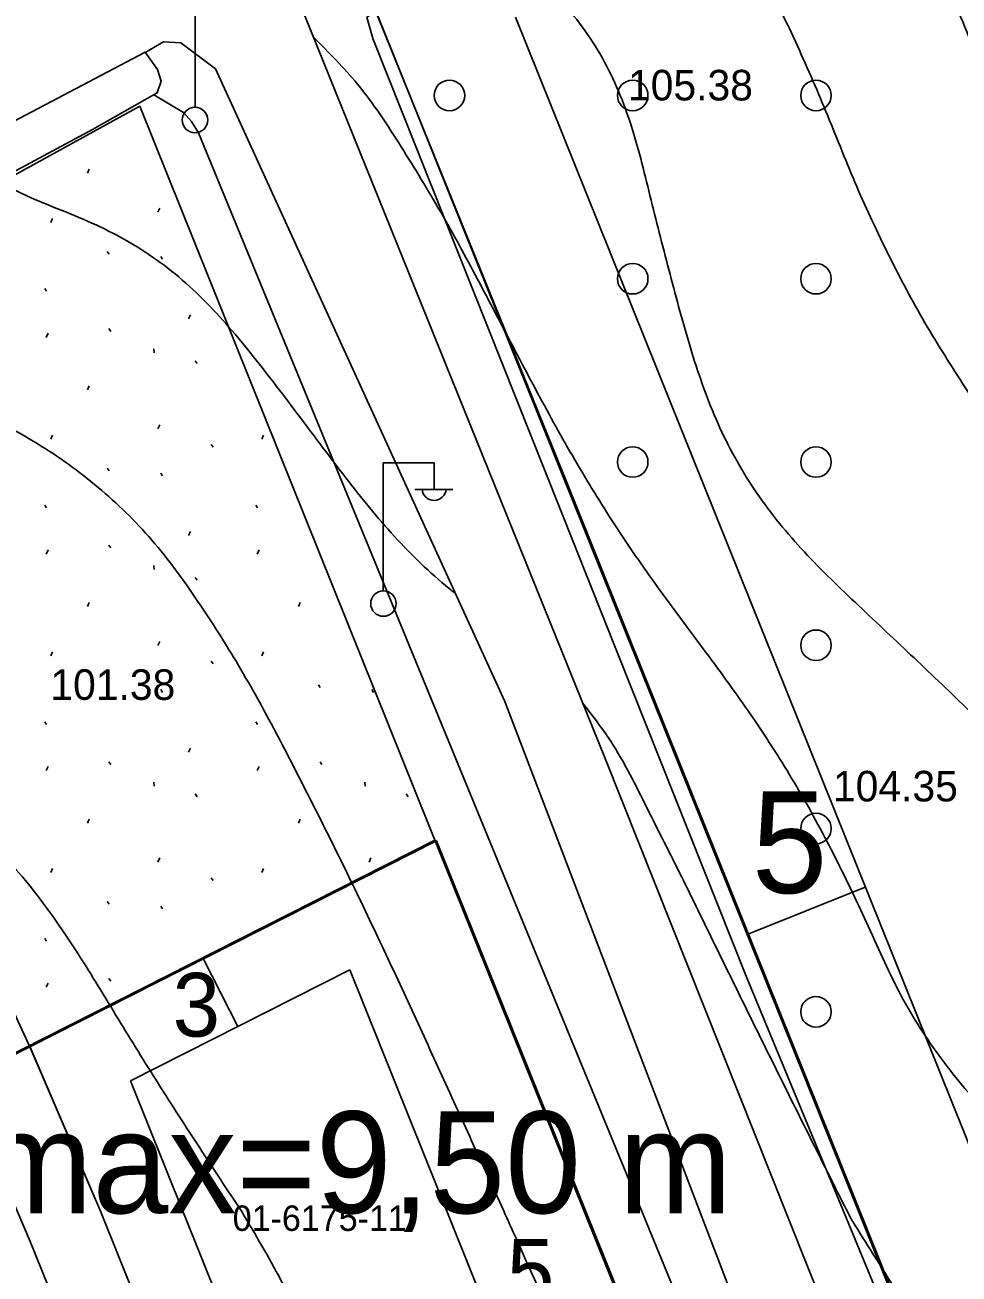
# Model space of a CAD drawing. Extents: x 412225 to 413380, y 4456471 to 4457189.
# Drawn here: x 413093.25 to 413129.94, y 4456584.28 to 4456633.35 of the extents above; entities that cross this region are included whole.
import ezdxf

# ---------------------------------------------------------------- set-up
doc = ezdxf.new("R2010")
doc.units = 0
for name, color, linetype in [('0_HALİHAZIR', 7, 'Continuous'), ('0_KADASTRO', 7, 'Continuous'), ('Level 20', 7, 'Continuous'), ('Level 28', 7, 'Continuous'), ('Level 30', 7, 'Continuous'), ('Level 41', 7, 'Continuous'), ('Level 43', 7, 'Continuous'), ('Level 57', 7, 'Continuous')]:
    doc.layers.add(name, color=color, linetype=linetype)

msp = doc.modelspace()

# ---------------------------------------------------------------- linework, layer by layer
at = {"layer": '0_HALİHAZIR'}
for p, q in [((413099.935, 4456630.113), (413099.935, 4456635.113)), ((413107.317, 4456611.142), (413107.317, 4456616.142)), ((413107.317, 4456616.142), (413109.317, 4456616.142)), ((413109.317, 4456615.142), (413109.317, 4456616.142)), ((413108.557, 4456615.102), (413110.057, 4456615.102))]:
    msp.add_line(p, q, dxfattribs=at)
for points in [[(413123.23, 4456586.489), (413116.036, 4456604.535), (413103.772, 4456634.888), (413103.697, 4456635.205), (413103.722, 4456635.731), (413104.976, 4456636.538), (413134.475, 4456655.135), (413173.142, 4456679.888), (413194.905, 4456694.12), (413200.775, 4456697.82), (413224.606, 4456713.385), (413237.242, 4456721.774), (413255.888, 4456734.219), (413295.511, 4456758.074), (413305.779, 4456763.688)], [(413196.572, 4456692.596), (413167.485, 4456672.506), (413120.34, 4456642.38), (413106.683, 4456633.651), (413106.911, 4456632.82), (413121.609, 4456595.921), (413125.517, 4456586.463)], [(413039.326, 4456587.446), (413034.763, 4456598.119), (413034.813, 4456598.32), (413048.379, 4456605.67), (413081.409, 4456623.569), (413097.964, 4456632.273), (413097.994, 4456632.282), (413098.69, 4456632.69), (413099.364, 4456632.643), (413100.729, 4456631.626), (413112.094, 4456606.767), (413119.845, 4456586.527)], [(413040.839, 4456587.429), (413036.78, 4456597.087), (413036.961, 4456597.293), (413054.713, 4456607.108), (413095.903, 4456629.247), (413098.442, 4456630.675), (413098.595, 4456631.135), (413098.456, 4456631.596), (413097.964, 4456632.273)], [(413117.558, 4456586.553), (413100.066, 4456629.104), (413099.788, 4456629.559), (413099.477, 4456629.915), (413098.309, 4456630.6)], [(413123.234, 4456572.747), (413117.558, 4456586.553)], [(413119.845, 4456586.527), (413124.771, 4456573.663), (413129.165, 4456562.683)], [(413131.925, 4456564.679), (413123.23, 4456586.489)], [(413125.517, 4456586.463), (413134.153, 4456565.565)]]:
    msp.add_lwpolyline(points, dxfattribs=at)
for centre, radius in [((413099.925, 4456629.613), 0.501), ((413107.328, 4456610.617), 0.5)]:
    msp.add_circle(centre, radius, dxfattribs=at)
msp.add_arc((413109.318, 4456615.145), 0.474, 184.8384, 355.1464, dxfattribs=at)
for points in [[(413159.83, 4456599.694), (413157.728, 4456601.834), (413155.64, 4456603.988), (413153.636, 4456606.215), (413151.767, 4456608.551), (413150.039, 4456611.001), (413148.398, 4456613.512), (413146.802, 4456616.052), (413145.256, 4456618.622), (413143.72, 4456621.198), (413142.134, 4456623.742), (413140.472, 4456626.238), (413138.756, 4456628.698), (413137.037, 4456631.157), (413135.326, 4456633.622), (413133.704, 4456636.142), (413132.203, 4456638.731), (413130.766, 4456641.364), (413129.047, 4456643.759), (413126.845, 4456645.404), (413124.215, 4456646.685), (413122.567, 4456647.628)], [(413163.275, 4456586.032), (413161.867, 4456588.677), (413160.251, 4456591.18), (413158.388, 4456593.513), (413156.348, 4456595.711), (413154.262, 4456597.868), (413152.18, 4456600.027), (413150.125, 4456602.212), (413148.115, 4456604.438), (413146.164, 4456606.716), (413144.296, 4456609.061), (413142.538, 4456611.488), (413140.897, 4456613.996), (413139.355, 4456616.568), (413137.863, 4456619.171), (413136.374, 4456621.775), (413134.826, 4456624.343), (413133.296, 4456626.921), (413131.876, 4456629.547), (413130.604, 4456632.26), (413129.421, 4456635.017), (413128.144, 4456637.728), (413126.618, 4456640.27), (413124.522, 4456642.046), (413121.918, 4456643.073), (413119.088, 4456643.864), (413117.663, 4456644.536)], [(413155.895, 4456586.116), (413154.437, 4456588.731), (413152.776, 4456591.204), (413150.887, 4456593.525), (413148.871, 4456595.747), (413146.839, 4456597.954), (413144.807, 4456600.161), (413142.78, 4456602.372), (413140.761, 4456604.591), (413138.769, 4456606.834), (413136.883, 4456609.161), (413135.114, 4456611.574), (413133.448, 4456614.068), (413131.812, 4456616.583), (413130.186, 4456619.104), (413128.603, 4456621.652), (413127.191, 4456624.286), (413125.926, 4456626.997), (413124.787, 4456629.773), (413123.593, 4456632.524), (413122.245, 4456635.192), (413120.489, 4456637.545), (413118.236, 4456639.243), (413115.531, 4456640.354), (413112.873, 4456641.517)], [(413147.786, 4456586.209), (413146.273, 4456588.793), (413144.573, 4456591.242), (413142.642, 4456593.528), (413140.615, 4456595.739), (413138.57, 4456597.933), (413136.53, 4456600.131), (413134.455, 4456602.298), (413132.35, 4456604.434), (413130.211, 4456606.538), (413128.043, 4456608.61), (413125.859, 4456610.667), (413123.739, 4456612.786), (413121.896, 4456615.111), (413120.476, 4456617.685), (413119.445, 4456620.487), (413118.638, 4456623.376), (413117.89, 4456626.281), (413117.13, 4456629.182), (413116.006, 4456631.907), (413114.337, 4456634.236), (413112.051, 4456636.087), (413109.469, 4456637.598), (413108.258, 4456638.607)], [(413135.772, 4456586.346), (413133.533, 4456588.342), (413131.303, 4456590.349), (413129.367, 4456592.582), (413127.765, 4456595.04), (413126.468, 4456597.743), (413125.177, 4456600.45), (413123.759, 4456603.089), (413122.181, 4456605.632), (413120.455, 4456608.082), (413118.667, 4456610.491), (413116.935, 4456612.937), (413115.323, 4456615.462), (413113.834, 4456618.064), (413112.421, 4456620.71), (413111.023, 4456623.365), (413109.579, 4456625.993), (413108.028, 4456628.557), (413106.317, 4456631.013), (413104.595, 4456632.851)], [(413110.154, 4456611.012), (413109.913, 4456611.208), (413107.759, 4456613.257), (413105.849, 4456615.562), (413104.04, 4456617.954), (413102.21, 4456620.33), (413100.237, 4456622.576), (413097.956, 4456624.437), (413095.366, 4456625.788), (413092.631, 4456626.974), (413090.54, 4456628.37)], [(413112.118, 4456586.616), (413110.873, 4456589.345), (413109.626, 4456592.074), (413108.376, 4456594.801), (413107.107, 4456597.519), (413105.807, 4456600.222), (413104.468, 4456602.907), (413103.093, 4456605.573), (413101.632, 4456608.19), (413100.029, 4456610.718), (413098.232, 4456613.111), (413096.118, 4456615.183), (413093.727, 4456616.904), (413091.08, 4456618.306), (413088.36, 4456619.57), (413085.603, 4456620.751), (413082.81, 4456621.841), (413080.607, 4456623.134)], [(413101.763, 4456586.734), (413100.109, 4456589.236), (413098.485, 4456591.758), (413096.904, 4456594.307), (413095.331, 4456596.861), (413093.611, 4456599.304), (413091.635, 4456601.521), (413089.405, 4456603.512), (413087.044, 4456605.362), (413084.662, 4456607.185), (413082.304, 4456609.039), (413079.963, 4456610.914), (413077.517, 4456612.618), (413074.92, 4456614.051), (413072.159, 4456615.214), (413069.74, 4456616.761), (413069.366, 4456617.043)], [(413125.694, 4456586.461), (413124.346, 4456589.141), (413123.007, 4456591.825), (413121.678, 4456594.515), (413120.355, 4456597.207), (413119.034, 4456599.901), (413117.687, 4456602.581), (413116.258, 4456605.209), (413115.16, 4456606.703)], [(413110.909, 4456561.833), (413109.434, 4456566.509), (413107.901, 4456571.866), (413105.815, 4456578.257), (413103.304, 4456584.035), (413101.763, 4456586.734)], [(413136.609, 4456511.129), (413136.523, 4456516.225), (413135.442, 4456527.556), (413134.212, 4456533.471), (413132.294, 4456540.186), (413127.052, 4456556.534), (413125.206, 4456561.16), (413122.95, 4456565.501), (413119.048, 4456572.335), (413116.215, 4456577.729), (413112.598, 4456585.553), (413112.118, 4456586.616)], [(413139.71, 4456563.253), (413138.356, 4456565.925), (413136.93, 4456568.563), (413135.413, 4456571.15), (413133.841, 4456573.705), (413132.233, 4456576.237), (413130.606, 4456578.758), (413128.977, 4456581.277), (413127.364, 4456583.806), (413125.766, 4456586.345), (413125.694, 4456586.461)]]:
    msp.add_spline(points, degree=3, dxfattribs=at)
at = {"layer": '0_KADASTRO'}
for points in [[(413185.069, 4456575.54), (413149.79, 4456662.31), (413146.18, 4456659.98), (413106.29, 4456635.72), (413114.502, 4456615.441), (413139.67, 4456552.89), (413181.44, 4456573.73)], [(413042.75, 4456588.06), (413085.75, 4456609.85), (413093.44, 4456593.2), (413050.7, 4456571.53)], [(413093.44, 4456593.2), (413109.41, 4456601.3), (413117.86, 4456580.33), (413102.02, 4456572.31), (413096.21, 4456586.75)], [(413050.7, 4456571.53), (413093.44, 4456593.2), (413096.21, 4456586.75), (413102.02, 4456572.31), (413106.57, 4456561), (413111.7, 4456548.24), (413114.33, 4456541.73), (413075.09, 4456522.15), (413053.73, 4456565.22)]]:
    msp.add_lwpolyline(points, close=True, dxfattribs=at)
at = {"layer": 'Level 20'}
for p, q in [((413147.11, 4456547.646), (413112.515, 4456633.656)), ((413126.261, 4456599.48), (413121.623, 4456597.614)), ((413100.259, 4456596.653), (413101.615, 4456593.977)), ((413106.011, 4456596.233), (413097.394, 4456591.864)), ((413106.011, 4456596.233), (413116.785, 4456569.446)), ((413097.394, 4456591.864), (413108.142, 4456565.133)), ((413093.453, 4456585.562), (413091.937, 4456589.098)), ((413093.427, 4456585.623), (413099.242, 4456571.184))]:
    msp.add_line(p, q, dxfattribs=at)
at = {"layer": 'Level 28'}
for p, q in [((413146.371, 4456536.083), (413106.294, 4456635.724)), ((413038.243, 4456597.345), (413097.753, 4456630.161)), ((413097.753, 4456630.161), (413038.243, 4456597.345)), ((413097.753, 4456630.161), (413108.603, 4456603.186)), ((413108.603, 4456603.186), (413136.287, 4456534.362))]:
    msp.add_line(p, q, dxfattribs=at)
at = {"layer": 'Level 41'}
for p, q in [((413095.697, 4456627.524), (413095.769, 4456627.684)), ((413098.469, 4456625.994), (413098.539, 4456626.154)), ((413094.259, 4456625.586), (413094.33, 4456625.746)), ((413096.479, 4456624.449), (413096.55, 4456624.342)), ((413098.578, 4456624.257), (413098.649, 4456624.15)), ((413094.023, 4456622.996), (413094.094, 4456622.889)), ((413099.675, 4456621.803), (413099.746, 4456621.962)), ((413094.081, 4456621.074), (413094.153, 4456621.234)), ((413096.546, 4456621.419), (413096.617, 4456621.312)), ((413098.304, 4456620.628), (413098.322, 4456620.468)), ((413099.934, 4456620.158), (413100.004, 4456620.051)), ((413095.697, 4456619.014), (413095.769, 4456619.174)), ((413098.469, 4456617.484), (413098.539, 4456617.644)), ((413094.259, 4456617.076), (413094.33, 4456617.236)), ((413102.552, 4456617.076), (413102.623, 4456617.236)), ((413100.564, 4456616.868), (413100.635, 4456616.762)), ((413096.479, 4456615.939), (413096.55, 4456615.832)), ((413098.578, 4456615.747), (413098.649, 4456615.64)), ((413094.023, 4456614.486), (413094.094, 4456614.379)), ((413102.316, 4456614.486), (413102.387, 4456614.379)), ((413099.675, 4456613.293), (413099.746, 4456613.452)), ((413094.081, 4456612.564), (413094.153, 4456612.724)), ((413096.546, 4456612.909), (413096.617, 4456612.802)), ((413102.374, 4456612.564), (413102.446, 4456612.724)), ((413098.304, 4456612.118), (413098.322, 4456611.958)), ((413099.934, 4456611.648), (413100.004, 4456611.541)), ((413095.697, 4456610.504), (413095.769, 4456610.664)), ((413103.99, 4456610.504), (413104.062, 4456610.664)), ((413094.259, 4456608.566), (413094.33, 4456608.726)), ((413098.469, 4456608.974), (413098.539, 4456609.134)), ((413102.552, 4456608.566), (413102.623, 4456608.726)), ((413100.564, 4456608.358), (413100.635, 4456608.252)), ((413096.479, 4456607.429), (413096.55, 4456607.322)), ((413098.578, 4456607.237), (413098.649, 4456607.13)), ((413104.772, 4456607.429), (413104.843, 4456607.322)), ((413106.871, 4456607.237), (413106.942, 4456607.13)), ((413094.023, 4456605.976), (413094.094, 4456605.869)), ((413102.316, 4456605.976), (413102.387, 4456605.869)), ((413099.675, 4456604.783), (413099.746, 4456604.942)), ((413096.546, 4456604.399), (413096.617, 4456604.292)), ((413104.839, 4456604.399), (413104.91, 4456604.292)), ((413094.081, 4456604.054), (413094.153, 4456604.214)), ((413102.374, 4456604.054), (413102.446, 4456604.214)), ((413098.304, 4456603.608), (413098.322, 4456603.448)), ((413106.597, 4456603.608), (413106.615, 4456603.448)), ((413099.934, 4456603.138), (413100.004, 4456603.031)), ((413108.227, 4456603.138), (413108.297, 4456603.031)), ((413095.697, 4456601.994), (413095.769, 4456602.154)), ((413103.99, 4456601.994), (413104.062, 4456602.154)), ((413098.469, 4456600.464), (413098.539, 4456600.624)), ((413106.762, 4456600.464), (413106.832, 4456600.624)), ((413094.259, 4456600.056), (413094.33, 4456600.216)), ((413102.552, 4456600.056), (413102.623, 4456600.216)), ((413100.564, 4456599.848), (413100.635, 4456599.742)), ((413096.479, 4456598.919), (413096.55, 4456598.812)), ((413098.578, 4456598.727), (413098.649, 4456598.62)), ((413094.023, 4456597.466), (413094.094, 4456597.359)), ((413094.081, 4456595.544), (413094.153, 4456595.704)), ((413096.546, 4456595.889), (413096.617, 4456595.782))]:
    msp.add_line(p, q, dxfattribs=at)
at = {"layer": 'Level 43'}
for centre in [(413109.923, 4456630.579), (413117.123, 4456630.579), (413124.323, 4456630.579), (413117.123, 4456623.379), (413124.323, 4456623.379), (413117.123, 4456616.179), (413124.323, 4456616.179), (413124.323, 4456608.979), (413124.323, 4456601.779), (413124.323, 4456594.579)]:
    msp.add_circle(centre, 0.6, dxfattribs=at)
at = {"layer": 'Level 57'}
for p, q in [((413109.353, 4456601.323), (413089.319, 4456591.174)), ((413096.21, 4456586.744), (413093.445, 4456593.193)), ((413096.21, 4456586.744), (413102.025, 4456572.305))]:
    msp.add_line(p, q, dxfattribs=at)

# ---------------------------------------------------------------- texts
at = {"layer": '0_HALİHAZIR'}
for s, p in [('105.38 ', (413116.937, 4456630.383)), ('101.38 ', (413094.243, 4456606.835)), ('104.35 ', (413124.99, 4456602.846))]:
    msp.add_text(s, height=1.2, dxfattribs=at).set_placement(p)
at = {"layer": '0_KADASTRO'}
msp.add_text('01-6175-11', height=1, dxfattribs=at).set_placement((413101.407, 4456585.974))
msp.add_text('01-6175-11', height=1, dxfattribs=at).set_placement((413101.407, 4456585.974))
at = {"layer": 'Level 20'}
for s, height, p in [('5', 4, (413121.797, 4456599.246)), ('3', 2.5, (413099.05, 4456593.609)), ('5', 2.5, (413112.184, 4456583.152))]:
    msp.add_text(s, height=height, dxfattribs=at).set_placement(p)
at = {"layer": 'Level 30'}
msp.add_text('hmax=9,50 m ', height=4, dxfattribs=at).set_placement((413088.473, 4456586.67))

doc.saveas('drawing.dxf')
